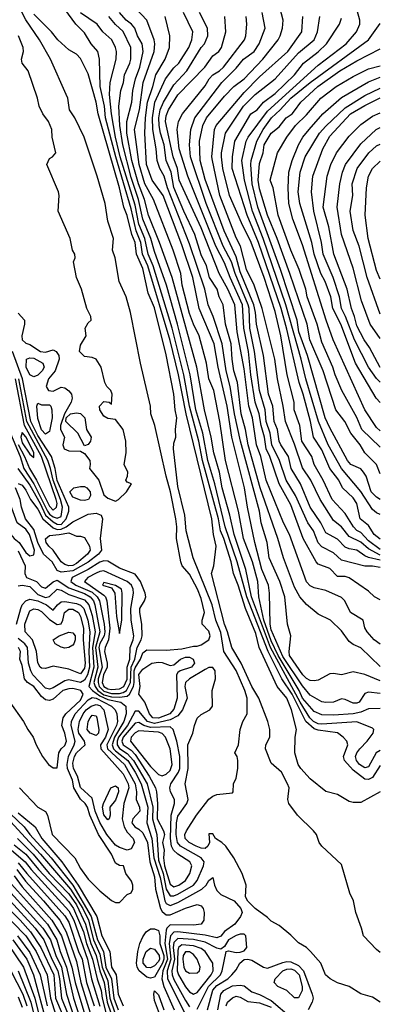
# Model space of a CAD drawing. Header units: metres. Extents: x -51132 to -49532, y -231222 to -229437.
# Tile 506 of 656: x -49578 to -49532, y -230278 to -230152. Entities that reach past the tile are written whole.
import ezdxf

# ---------------------------------------------------------------- set-up
doc = ezdxf.new("R2010")
doc.units = ezdxf.units.M
for name, color, linetype in [('CONTOUR_HALF', 8, 'Continuous'), ('CONTOUR_INDEX', 1, 'Continuous'), ('CONTOUR_INTER', 3, 'Continuous')]:
    doc.layers.add(name, color=color, linetype=linetype)

msp = doc.modelspace()

# ---------------------------------------------------------------- linework, layer by layer
at = {"layer": 'CONTOUR_HALF'}
for points, elevation in [([(-49531.58, -230221.04), (-49533.08, -230220.7), (-49533.58, -230220.48), (-49534.58, -230219.74), (-49535.58, -230219.58), (-49536.08, -230219.36), (-49537.08, -230218.35), (-49538.58, -230217.54), (-49539.2, -230216.26), (-49540.58, -230214.26), (-49541.83, -230211.26), (-49543.02, -230209.26), (-49543.38, -230207.76), (-49544.35, -230206.26), (-49544.55, -230205.76), (-49544.8, -230204.26), (-49545.22, -230203.26), (-49545.38, -230201.26), (-49545.93, -230199.76), (-49546.6, -230194.76), (-49547.47, -230190.76), (-49547.59, -230189.26), (-49547.83, -230188.26), (-49549.58, -230184.06), (-49550.08, -230182.11), (-49551.63, -230178.76), (-49554.08, -230172.2), (-49554.72, -230169.76), (-49554.82, -230167.26), (-49554.37, -230165.26), (-49553.9, -230164.26), (-49551.58, -230161.48), (-49550.4, -230160.26), (-49549.08, -230159.29), (-49546.67, -230156.76), (-49544.68, -230154.26), (-49544.42, -230153.76), (-49544.14, -230152.76), (-49544.05, -230151.76), (-49544.96, -230148.26)], 35.5), ([(-49531.58, -230215.18), (-49532.08, -230214.96), (-49532.58, -230214.53), (-49534.08, -230212.25), (-49536.58, -230209.26), (-49538.27, -230206.26), (-49539.51, -230203.26), (-49541.15, -230197.76), (-49541.73, -230195.26), (-49543.7, -230188.26), (-49546.62, -230179.76), (-49547.98, -230176.26), (-49549.02, -230172.26), (-49549.35, -230169.76), (-49548.8, -230167.26), (-49548.54, -230166.76), (-49546.08, -230163.42), (-49539.58, -230157.51), (-49535.95, -230154.76), (-49534.65, -230153.26), (-49534.2, -230152.26), (-49534.2, -230151.76), (-49535.03, -230148.76)], 37.5), ([(-49531.58, -230277.75), (-49532.58, -230277.14), (-49534.08, -230276.69), (-49535.58, -230275.77), (-49537.08, -230275.27), (-49538.04, -230274.76), (-49538.64, -230274.26), (-49539.21, -230272.76), (-49540.54, -230271.26), (-49541.08, -230270.75), (-49542.08, -230270.15), (-49543.08, -230269.15), (-49544.58, -230267.95), (-49545.58, -230267.39), (-49546.08, -230266.89), (-49547.66, -230265.76), (-49548.58, -230264.81), (-49548.91, -230264.26), (-49548.79, -230262.76), (-49549.33, -230261.26), (-49550.4, -230259.26), (-49551.41, -230257.76), (-49551.92, -230257.26), (-49552.76, -230256.76), (-49553.08, -230256.18), (-49553.58, -230256.15), (-49553.53, -230257.26), (-49553.71, -230257.76), (-49554.08, -230258.03), (-49554.58, -230258.02), (-49555.24, -230257.76), (-49556.12, -230257.26), (-49556.64, -230256.76), (-49556.67, -230256.26), (-49556.46, -230255.76), (-49555.18, -230253.76), (-49553.58, -230251.73), (-49553.08, -230251.33), (-49552.58, -230251.13), (-49550.58, -230250.9), (-49550.47, -230250.76), (-49550.42, -230249.76), (-49550.08, -230249.03), (-49549.86, -230247.76), (-49549.86, -230246.76), (-49549.96, -230246.26), (-49550.26, -230245.76), (-49549.78, -230244.76), (-49549.58, -230242.76), (-49549.22, -230241.76), (-49548.68, -230240.76), (-49548.67, -230238.76), (-49548.98, -230237.76), (-49550.08, -230235.19), (-49551.66, -230232.76), (-49552.08, -230230.31), (-49552.71, -230228.76), (-49553.17, -230226.76), (-49555.63, -230220.76), (-49556.5, -230217.26), (-49556.69, -230215.26), (-49557.58, -230211.61), (-49558.13, -230206.76), (-49558.08, -230206.03), (-49557.84, -230205.26), (-49557.87, -230204.26), (-49557.71, -230202.76), (-49557.93, -230201.76), (-49558.08, -230199.76), (-49559.08, -230194.7), (-49560.58, -230188.68), (-49561.38, -230186.76), (-49562.08, -230183.62), (-49562.9, -230181.76), (-49563.08, -230180.26), (-49563.5, -230179.26), (-49564.08, -230176.82), (-49564.52, -230175.76), (-49565.08, -230173.24), (-49567.82, -230163.76), (-49568.05, -230162.26), (-49569.08, -230158.62), (-49570.08, -230156.65), (-49570.58, -230156.1), (-49571.58, -230155.55), (-49573.01, -230154.26), (-49573.79, -230153.26), (-49576.08, -230150.97)], 29.5), ([(-49531.58, -230250.77), (-49534.08, -230252.13), (-49535.08, -230252.15), (-49535.58, -230252.02), (-49537.08, -230251.12), (-49538.58, -230250.75), (-49540.58, -230249.1), (-49541.8, -230247.76), (-49542.11, -230247.26), (-49542.56, -230245.76), (-49542.53, -230243.76), (-49542.34, -230242.76), (-49542.97, -230240.26), (-49543.58, -230238.75), (-49544.81, -230237.26), (-49547.13, -230232.26), (-49547.58, -230230.44), (-49548.89, -230227.26), (-49549.82, -230224.26), (-49550.43, -230222.76), (-49550.73, -230221.26), (-49551.67, -230218.26), (-49552.1, -230217.26), (-49552.38, -230215.76), (-49554.42, -230208.26), (-49554.9, -230205.76), (-49556.08, -230201.3), (-49556.8, -230197.26), (-49558.3, -230191.26), (-49560.76, -230183.26), (-49561.41, -230181.76), (-49561.81, -230179.76), (-49562.58, -230177.92), (-49563.08, -230175.5), (-49564.99, -230169.26), (-49565.59, -230166.76), (-49566.12, -230163.76), (-49566.34, -230161.26), (-49566.27, -230159.76), (-49565.49, -230156.76), (-49565.47, -230155.76), (-49565.59, -230155.26), (-49566.07, -230154.26), (-49567.23, -230153.26), (-49567.95, -230152.26), (-49570.08, -230150.78)], 30.5), ([(-49531.58, -230245.47), (-49532.1, -230245.76), (-49533.08, -230247.56), (-49533.58, -230247.7), (-49534.25, -230247.26), (-49534.64, -230246.76), (-49534.75, -230246.26), (-49534.59, -230245.76), (-49534.22, -230245.26), (-49533.25, -230244.26), (-49532.49, -230243.26), (-49532.42, -230242.76), (-49532.58, -230242.61), (-49534.58, -230241.77), (-49539.08, -230242.08), (-49539.58, -230242.03), (-49540.16, -230241.76), (-49540.65, -230241.26), (-49541.87, -230239.26), (-49545.7, -230232.26), (-49548.11, -230225.76), (-49548.86, -230222.26), (-49550.35, -230217.76), (-49550.9, -230215.26), (-49551.87, -230211.76), (-49552.22, -230209.76), (-49552.98, -230207.26), (-49553.28, -230205.26), (-49554.14, -230201.76), (-49555.16, -230196.26), (-49558.33, -230184.76), (-49559.93, -230180.26), (-49561.34, -230176.76), (-49561.88, -230174.76), (-49562.65, -230172.76), (-49563.47, -230169.76), (-49564.11, -230166.26), (-49564.15, -230164.76), (-49563.5, -230162.26), (-49563.38, -230160.76), (-49563.01, -230159.26), (-49562.44, -230157.76), (-49562.05, -230155.76), (-49562.16, -230154.76), (-49562.77, -230153.76), (-49563.11, -230152.76), (-49563.55, -230152.26), (-49564.2, -230151.76), (-49565.07, -230150.76)], 31.5), ([(-49531.58, -230238.14), (-49533.08, -230237.99), (-49533.58, -230238.15), (-49534.29, -230239.26), (-49534.58, -230239.41), (-49535.08, -230239.38), (-49536.08, -230238.91), (-49536.58, -230238.84), (-49537.58, -230239.26), (-49538.58, -230239.33), (-49539.08, -230239.24), (-49540.58, -230238.35), (-49541.58, -230237.15), (-49544.08, -230233.41), (-49545.58, -230230), (-49545.74, -230229.26), (-49545.79, -230225.26), (-49545.92, -230224.26), (-49546.78, -230222.26), (-49547.69, -230218.76), (-49548.63, -230214.26), (-49549, -230211.76), (-49550.64, -230205.26), (-49551.26, -230201.26), (-49552.4, -230196.26), (-49552.92, -230193.26), (-49554.83, -230188.76), (-49555.67, -230184.76), (-49557.08, -230180.57), (-49559.48, -230174.26), (-49560.86, -230172.26), (-49561.59, -230170.26), (-49561.8, -230166.26), (-49561.73, -230164.26), (-49561.48, -230162.26), (-49560.78, -230160.26), (-49560.41, -230158.76), (-49559.2, -230156.76), (-49558.66, -230155.26), (-49558.61, -230153.76), (-49559.19, -230151.26)], 32.5), ([(-49531.58, -230234.7), (-49534.08, -230232.28), (-49535.08, -230231.85), (-49535.58, -230231.48), (-49536.58, -230230.13), (-49537.96, -230228.76), (-49539.58, -230227.98), (-49541.08, -230226.73), (-49541.92, -230225.76), (-49542.58, -230224.49), (-49544.01, -230220.76), (-49544.72, -230218.26), (-49547.03, -230211.76), (-49548.56, -230206.26), (-49548.88, -230204.26), (-49549.45, -230202.26), (-49549.91, -230198.26), (-49550.38, -230196.76), (-49550.6, -230195.26), (-49550.73, -230193.26), (-49551.45, -230190.76), (-49551.77, -230188.26), (-49552.27, -230187.26), (-49552.51, -230186.26), (-49553.53, -230184.76), (-49553.89, -230183.26), (-49554.58, -230181.87), (-49555.42, -230179.26), (-49556.83, -230176.26), (-49558.08, -230173.23), (-49558.44, -230171.26), (-49559.09, -230169.76), (-49559.32, -230167.76), (-49559.79, -230166.26), (-49559.97, -230165.26), (-49560.02, -230164.26), (-49559.84, -230163.26), (-49559.42, -230162.26), (-49558.08, -230160.06), (-49556.42, -230158.26), (-49554.58, -230155.26), (-49554.16, -230154.76), (-49553.73, -230153.76), (-49553.76, -230152.76), (-49554.82, -230150.76)], 33.5), ([(-49531.58, -230226.15), (-49532.33, -230225.76), (-49533.08, -230225.03), (-49535.58, -230223.33), (-49536.08, -230223.16), (-49537.08, -230223.16), (-49538.08, -230222.1), (-49539.58, -230221.54), (-49539.82, -230221.26), (-49541.47, -230218.26), (-49543.08, -230213.96), (-49544.57, -230211.26), (-49545.77, -230207.76), (-49546.24, -230206.76), (-49546.45, -230205.26), (-49546.89, -230203.76), (-49547.12, -230202.26), (-49547.65, -230200.76), (-49548.21, -230197.26), (-49548.52, -230194.26), (-49549.12, -230191.26), (-49549.26, -230188.26), (-49550.86, -230184.76), (-49551.58, -230182.88), (-49552.7, -230180.76), (-49556.31, -230171.76), (-49557.42, -230168.26), (-49557.67, -230165.76), (-49557.48, -230164.76), (-49557, -230163.76), (-49554.08, -230160.18), (-49553.57, -230159.26), (-49553.1, -230158.76), (-49552.22, -230158.26), (-49551.7, -230157.76), (-49549.03, -230154.26), (-49548.85, -230153.76), (-49548.71, -230152.26), (-49548.79, -230151.26)], 34.5), ([(-49531.58, -230219.67), (-49533.08, -230218.58), (-49534.08, -230217.5), (-49534.58, -230217.23), (-49535.04, -230216.76), (-49536.08, -230215.06), (-49537.75, -230213.26), (-49538.9, -230210.76), (-49540.07, -230208.76), (-49540.38, -230207.76), (-49541.64, -230205.76), (-49541.92, -230203.76), (-49542.66, -230201.76), (-49542.64, -230200.76), (-49543.56, -230197.26), (-49544.34, -230192.26), (-49545.08, -230189.15), (-49546.51, -230184.76), (-49548.16, -230180.26), (-49549.41, -230177.76), (-49550.94, -230174.26), (-49551.79, -230170.76), (-49551.96, -230169.26), (-49551.98, -230168.76), (-49551.47, -230166.26), (-49549.17, -230162.76), (-49547.63, -230161.26), (-49545.08, -230159.28), (-49542.08, -230155.93), (-49540.07, -230154.26), (-49539.64, -230153.26), (-49539.33, -230151.26)], 36.5), ([(-49578.08, -230189.33), (-49577.26, -230190.26), (-49577.26, -230190.76), (-49577.63, -230192.26), (-49577.57, -230192.76), (-49577.08, -230193.19), (-49576.58, -230193.38), (-49575.22, -230194.26), (-49574.58, -230194.33), (-49573.58, -230194.07), (-49573.22, -230194.26), (-49572.87, -230194.76), (-49572.84, -230195.26), (-49573.33, -230196.76), (-49574.17, -230197.76), (-49574.5, -230198.76), (-49574.2, -230199.26), (-49573.58, -230199.35), (-49572.58, -230198.85), (-49572.08, -230198.94), (-49571.58, -230199.3), (-49571.23, -230199.76), (-49571.16, -230200.26), (-49571.26, -230200.76), (-49572.14, -230202.26), (-49572.64, -230203.76), (-49572.63, -230204.26), (-49572.12, -230205.26), (-49572.36, -230206.26), (-49572.18, -230206.76), (-49571.58, -230207.03), (-49570.08, -230207.05), (-49569.58, -230207.37), (-49568.89, -230208.26), (-49568.82, -230208.76), (-49568.92, -230209.26), (-49567.71, -230210.76), (-49567.08, -230212.67), (-49566.58, -230213.08), (-49565.58, -230213.48), (-49565.2, -230213.26), (-49564.19, -230212.26), (-49563.55, -230211.26), (-49564.08, -230211.03), (-49564.26, -230210.76), (-49564.04, -230210.26), (-49564.02, -230209.76), (-49564.48, -230208.76), (-49564.21, -230207.26), (-49564.25, -230205.76), (-49564.58, -230204.28), (-49565.58, -230202.99), (-49566.58, -230202.88), (-49567.08, -230202.56), (-49567.6, -230201.76), (-49567.66, -230201.26), (-49567.08, -230200.68), (-49566.39, -230200.76), (-49566.08, -230201.03), (-49566, -230199.76), (-49566.2, -230199.26), (-49566.69, -230198.76), (-49566.96, -230198.26), (-49567.43, -230196.26), (-49568.05, -230195.26), (-49568.58, -230195.02), (-49569.58, -230194.9), (-49570.19, -230194.26), (-49570.08, -230193.43), (-49569.34, -230192.26), (-49569.49, -230191.26), (-49569.08, -230190.58), (-49568.71, -230190.26), (-49568.74, -230189.76), (-49569.28, -230188.76), (-49569.95, -230186.26), (-49570.58, -230184.76), (-49570.97, -230182.76), (-49570.78, -230182.26), (-49570.8, -230181.76), (-49571.11, -230181.26), (-49571.4, -230179.76), (-49572.96, -230176.26), (-49572.82, -230174.26), (-49572.9, -230173.76), (-49574.4, -230170.26), (-49574.08, -230169.5), (-49573.66, -230169.26), (-49573.24, -230168.76), (-49573.7, -230166.76), (-49573.78, -230165.76), (-49574.19, -230164.76), (-49574.9, -230163.76), (-49575.38, -230162.76), (-49575.61, -230161.76), (-49576.82, -230158.26), (-49577.55, -230157.26), (-49577.66, -230156.76), (-49577.38, -230155.76), (-49577.46, -230155.26), (-49578.05, -230153.76)], 28.5), ([(-49531.58, -230209.98), (-49532.09, -230208.76), (-49533.59, -230207.26), (-49534.16, -230206.26), (-49535.37, -230204.76), (-49536.14, -230203.26), (-49537.29, -230201.76), (-49538.93, -230196.76), (-49540.63, -230192.76), (-49540.99, -230190.76), (-49543.2, -230184.26), (-49544.83, -230179.76), (-49546.08, -230176.76), (-49547.08, -230173.37), (-49547.27, -230172.26), (-49547.08, -230170.13), (-49546.61, -230168.76), (-49546.5, -230167.76), (-49545.58, -230166.23), (-49544.58, -230165.43), (-49543.68, -230164.26), (-49542.92, -230163.76), (-49542.58, -230163.37), (-49541.8, -230162.26), (-49539.62, -230160.26), (-49536.78, -230158.26), (-49534.58, -230156.95), (-49531.58, -230155.41)], 38.5), ([(-49531.58, -230204.45), (-49532.08, -230204.03), (-49533.58, -230201.75), (-49537.62, -230192.76), (-49538.53, -230190.26), (-49541.58, -230180.57), (-49542.8, -230177.26), (-49543.31, -230175.26), (-49543.41, -230173.26), (-49543.32, -230171.26), (-49542.91, -230169.76), (-49542.08, -230167.74), (-49541.51, -230166.76), (-49540.71, -230165.76), (-49538.96, -230163.76), (-49536.58, -230161.68), (-49533.08, -230159.65), (-49531.58, -230159.07)], 39.5), ([(-49531.58, -230198.19), (-49532.08, -230197.72), (-49533.1, -230196.26), (-49534.9, -230192.76), (-49536.06, -230189.76), (-49536.57, -230188.76), (-49536.81, -230187.26), (-49537.63, -230184.76), (-49538.93, -230181.76), (-49539.15, -230180.26), (-49540.11, -230176.26), (-49540.42, -230173.76), (-49540.24, -230171.76), (-49538.98, -230168.26), (-49538.08, -230166.64), (-49535.39, -230163.76), (-49533.58, -230162.68), (-49531.58, -230161.72)], 40.5), ([(-49531.58, -230192.59), (-49532.87, -230190.76), (-49534.01, -230187.76), (-49535.08, -230183.58), (-49536.58, -230179.26), (-49537.14, -230175.76), (-49536.77, -230172.76), (-49536.44, -230171.26), (-49536.06, -230170.26), (-49534.08, -230167.6), (-49532.1, -230165.76), (-49531.58, -230165.5)], 41.5), ([(-49531.58, -230184.99), (-49532.08, -230183.85), (-49533.12, -230179.76), (-49533.51, -230176.76), (-49533.34, -230173.26), (-49533.09, -230171.76), (-49532.58, -230170.78), (-49531.58, -230169.85)], 42.5), ([(-49578.14, -230209.26), (-49576.58, -230211.41), (-49575.24, -230213.76), (-49574.57, -230215.26), (-49573.58, -230216.14), (-49573.08, -230216.43), (-49572.58, -230216.45), (-49571.91, -230215.76), (-49571.59, -230214.76), (-49571.59, -230214.26), (-49573.08, -230210.81), (-49573.34, -230209.26), (-49573.81, -230207.76), (-49575.58, -230205.04), (-49576.44, -230203.26), (-49577.52, -230197.76), (-49578.81, -230194.26)], 28.5), ([(-49578.08, -230206.18), (-49577.25, -230207.76), (-49576.65, -230209.26), (-49575.72, -230210.76), (-49574.08, -230214.12), (-49573.58, -230214.64), (-49573.16, -230214.26), (-49573.07, -230213.76), (-49573.19, -230213.26), (-49575.08, -230207.76), (-49577.25, -230203.76), (-49578.43, -230197.76)], 27.5), ([(-49571.35, -230202.26), (-49570.58, -230202.15), (-49570.08, -230202.24), (-49569.54, -230202.76), (-49569.31, -230204.26), (-49568.69, -230205.26), (-49568.8, -230205.76), (-49569.08, -230206.19), (-49569.58, -230206.39), (-49570.41, -230204.76), (-49571.95, -230203.26), (-49571.91, -230202.76), (-49571.35, -230202.26)], 28.5), ([(-49579.58, -230213.74), (-49580.12, -230214.26), (-49580.13, -230215.76), (-49579.94, -230216.26), (-49579.01, -230217.76), (-49578.61, -230218.26), (-49577.94, -230218.76), (-49577.08, -230220.05), (-49576.58, -230220.48), (-49576.08, -230220.34), (-49575.98, -230219.76), (-49576.62, -230217.76), (-49577.08, -230217.05), (-49578.22, -230216.26), (-49579.08, -230213.9), (-49579.58, -230213.74)], 28.5), ([(-49572.8, -230217.76), (-49571.58, -230217.55), (-49570.58, -230217.98), (-49570.08, -230217.97), (-49569.58, -230218.15), (-49568.94, -230219.26), (-49568.86, -230219.76), (-49569.2, -230220.26), (-49570.58, -230221.45), (-49571.08, -230221.72), (-49571.58, -230221.76), (-49572.08, -230221.62), (-49572.58, -230221.27), (-49573.58, -230219.77), (-49574.15, -230219.26), (-49574.49, -230218.76), (-49574.58, -230218.32), (-49574.08, -230217.89), (-49572.8, -230217.76)], 29.5), ([(-49567.08, -230221.11), (-49567.58, -230221.3), (-49569.08, -230222.26), (-49571.17, -230223.26), (-49571.34, -230223.76), (-49570.66, -230224.26), (-49568.58, -230225.16), (-49567.94, -230225.76), (-49567.64, -230226.26), (-49567.03, -230229.26), (-49566.97, -230230.26), (-49567.06, -230230.76), (-49567.58, -230231.72), (-49567.71, -230232.26), (-49567.31, -230234.76), (-49567.81, -230236.26), (-49567.83, -230236.76), (-49567.68, -230237.26), (-49567.08, -230237.87), (-49566.08, -230238.15), (-49565.08, -230238.14), (-49564.58, -230238.02), (-49564.19, -230237.76), (-49563.68, -230236.76), (-49563.57, -230234.76), (-49563.09, -230233.76), (-49562.81, -230232.26), (-49562.27, -230231.26), (-49562.15, -230230.76), (-49562.19, -230229.26), (-49562.48, -230227.76), (-49562.45, -230227.26), (-49561.88, -230226.26), (-49561.71, -230225.76), (-49561.77, -230225.26), (-49562.39, -230223.76), (-49563.08, -230222.85), (-49565.08, -230222.09), (-49566.58, -230221.18), (-49567.08, -230221.11)], 28.5), ([(-49578.08, -230224.35), (-49577.58, -230224.25), (-49576.58, -230224.44), (-49575.58, -230225.46), (-49574.58, -230225.84), (-49574.08, -230225.69), (-49573.08, -230224.76), (-49572.58, -230224.88), (-49571.58, -230225.45), (-49569.58, -230226.14), (-49569, -230226.76), (-49568.58, -230228.15), (-49568.21, -230230.26), (-49568.55, -230232.26), (-49568.37, -230234.76), (-49569.03, -230237.26), (-49568.56, -230237.76), (-49567.58, -230238.47), (-49566.58, -230238.93), (-49564.91, -230239.26), (-49564.25, -230239.76), (-49564.21, -230240.76), (-49564.5, -230241.76), (-49565.71, -230243.76), (-49566.02, -230244.76), (-49565.84, -230245.26), (-49565.58, -230245.53), (-49564, -230246.76), (-49563.04, -230248.26), (-49562.31, -230249.76), (-49561.43, -230252.76), (-49561.57, -230254.76), (-49560.9, -230256.76), (-49560.68, -230259.26), (-49559.85, -230261.76), (-49559.25, -230264.76), (-49559.08, -230265.1), (-49558.58, -230265.35), (-49557.58, -230264.99), (-49554.5, -230263.26), (-49553.94, -230262.76), (-49553.58, -230262.15), (-49553.08, -230261.78), (-49552.89, -230262.76), (-49552.58, -230263.42), (-49552.08, -230263.94), (-49550.34, -230264.76), (-49549.48, -230265.76), (-49549.3, -230266.26), (-49549.53, -230266.76), (-49550.28, -230267.76), (-49551.58, -230268.68), (-49552.08, -230269.28), (-49552.58, -230269.51), (-49554.08, -230269.18), (-49557.58, -230268.74), (-49558.08, -230268.78), (-49558.54, -230269.26), (-49558.71, -230270.26), (-49558.46, -230272.26), (-49558.94, -230273.76), (-49558.92, -230274.76), (-49556.64, -230279.26)], 29.5), ([(-49567.08, -230223.9), (-49567.26, -230224.26), (-49566.08, -230224.61), (-49565.68, -230225.26), (-49565.47, -230228.26), (-49565.08, -230230.45), (-49564.78, -230228.76), (-49564.71, -230225.26), (-49564.8, -230224.76), (-49565.58, -230224.31), (-49567.08, -230223.9)], 27.5), ([(-49576.69, -230227.76), (-49576.58, -230227.55), (-49576.08, -230227.28), (-49575.58, -230227.36), (-49575.08, -230227.63), (-49574.08, -230228.67), (-49573.08, -230229.3), (-49572.58, -230229.21), (-49572.33, -230228.76), (-49572.14, -230227.76), (-49571.58, -230227.34), (-49571.08, -230227.34), (-49570.35, -230227.76), (-49570.08, -230228.26), (-49569.71, -230229.76), (-49569.75, -230231.26), (-49569.5, -230234.26), (-49569.58, -230234.89), (-49570.08, -230235.64), (-49571.58, -230235.04), (-49573.58, -230234.64), (-49574.58, -230234.93), (-49575.08, -230234.91), (-49575.25, -230234.76), (-49575.58, -230234.22), (-49575.75, -230232.76), (-49576.23, -230231.26), (-49577.19, -230230.26), (-49577.22, -230229.26), (-49576.69, -230227.76)], 30.5), ([(-49579.14, -230239.26), (-49577.38, -230241.76), (-49576.86, -230242.76), (-49576.14, -230243.76), (-49575.78, -230244.76), (-49574.96, -230246.26), (-49574.2, -230247.26), (-49573.58, -230247.71), (-49573.08, -230247.71), (-49572.88, -230245.76), (-49572.57, -230245.26), (-49572.08, -230244.81), (-49571.89, -230244.26), (-49572.08, -230243.26), (-49572.48, -230242.26), (-49572.31, -230241.26), (-49571.98, -230240.76), (-49570.08, -230239.01), (-49569.72, -230238.26), (-49570.02, -230237.76), (-49571.08, -230237.53), (-49571.58, -230237.54), (-49572.33, -230237.76), (-49573.58, -230238.89), (-49574.08, -230239.04), (-49574.58, -230238.97), (-49575.08, -230238.56), (-49576.08, -230237.26), (-49576.89, -230236.76), (-49577.26, -230236.26), (-49577.58, -230234.58), (-49577.88, -230233.76), (-49577.77, -230232.76), (-49578.03, -230232.26)], 29.5), ([(-49557.24, -230233.76), (-49556.58, -230233.49), (-49556.08, -230233.49), (-49555.6, -230233.76), (-49555.44, -230234.26), (-49555.83, -230234.76), (-49557.27, -230235.26), (-49557.58, -230235.45), (-49557.77, -230235.76), (-49557.67, -230238.76), (-49558.08, -230240.18), (-49558.61, -230240.76), (-49560.08, -230241.31), (-49560.79, -230241.26), (-49561.21, -230240.76), (-49561.81, -230239.26), (-49562.59, -230238.26), (-49562.4, -230237.26), (-49562.58, -230235.7), (-49562.08, -230235.05), (-49560.91, -230234.26), (-49560.08, -230234.13), (-49559.58, -230234.19), (-49558.58, -230234.56), (-49558.08, -230234.49), (-49557.24, -230233.76)], 29.5), ([(-49568.72, -230239.76), (-49568.08, -230239.56), (-49567.58, -230239.69), (-49567.07, -230240.26), (-49566.54, -230242.76), (-49566.87, -230243.76), (-49567.51, -230244.76), (-49567.48, -230245.26), (-49564.58, -230248.47), (-49563.94, -230249.76), (-49563.87, -230250.26), (-49564.51, -230252.26), (-49564.71, -230254.26), (-49564.48, -230255.26), (-49564.08, -230255.96), (-49563.3, -230256.76), (-49563.16, -230257.26), (-49563.58, -230258.09), (-49564.08, -230258.25), (-49565.08, -230257.93), (-49565.58, -230257.6), (-49566.71, -230256.26), (-49567.58, -230254.72), (-49568.2, -230253.26), (-49568.58, -230251.59), (-49570.08, -230250.22), (-49570.47, -230248.76), (-49570.98, -230247.76), (-49571.08, -230247.08), (-49570.84, -230246.26), (-49570.58, -230245.76), (-49569.47, -230244.76), (-49569.56, -230244.26), (-49570.31, -230243.26), (-49570.39, -230242.76), (-49570.22, -230241.76), (-49569.75, -230240.76), (-49569.35, -230240.26), (-49568.72, -230239.76)], 30.5), ([(-49563.08, -230241.97), (-49564.61, -230243.76), (-49564.78, -230244.26), (-49564.59, -230244.76), (-49563.58, -230245.42), (-49563.08, -230245.98), (-49561.26, -230248.76), (-49560.45, -230250.26), (-49560.3, -230250.76), (-49560.2, -230252.26), (-49560.23, -230254.26), (-49559.42, -230255.76), (-49559.3, -230256.26), (-49559.54, -230257.26), (-49559.33, -230258.26), (-49559.41, -230259.26), (-49559.31, -230260.26), (-49558.58, -230262.61), (-49558.08, -230262.97), (-49557.44, -230262.76), (-49556.58, -230262.14), (-49556.04, -230261.26), (-49555.78, -230260.26), (-49556.04, -230259.76), (-49557.59, -230258.76), (-49558.14, -230258.26), (-49558.41, -230257.76), (-49558.54, -230256.76), (-49558.43, -230253.76), (-49558, -230252.26), (-49558.03, -230251.76), (-49558.51, -230250.76), (-49558.62, -230250.26), (-49558.49, -230249.76), (-49557.49, -230248.26), (-49557.31, -230247.76), (-49557.34, -230246.26), (-49557.7, -230244.26), (-49558.17, -230242.76), (-49558.58, -230242.45), (-49561.08, -230242.5), (-49561.96, -230242.26), (-49562.58, -230241.86), (-49563.08, -230241.97)], 28.5), ([(-49578.08, -230253.45), (-49575.92, -230255.26), (-49575.05, -230256.76), (-49572.46, -230259.76), (-49570.36, -230262.76), (-49567.97, -230266.76), (-49567.35, -230269.26), (-49566.32, -230271.26), (-49566.11, -230273.26), (-49565.49, -230274.26), (-49565.23, -230276.76), (-49564.61, -230278.26)], 30.5), ([(-49579.08, -230254.58), (-49575.22, -230258.76), (-49571.38, -230263.26), (-49569.77, -230265.76), (-49569.04, -230267.26), (-49568.43, -230269.76), (-49567.58, -230271.6), (-49567.28, -230273.26), (-49566.58, -230275.02), (-49566.3, -230277.26), (-49565.65, -230279.26)], 31.5), ([(-49578.58, -230257.56), (-49577.08, -230258.78), (-49575.48, -230260.76), (-49571.58, -230264.88), (-49570.97, -230265.76), (-49569.69, -230268.76), (-49569.32, -230270.26), (-49568.52, -230272.26), (-49567.92, -230274.76), (-49567.42, -230276.26), (-49567.29, -230277.26), (-49566.25, -230281.26)], 32.5), ([(-49585.32, -230259.76), (-49577.82, -230267.26), (-49576.48, -230268.76), (-49575.18, -230270.76), (-49573.51, -230274.26), (-49573.28, -230277.26), (-49572.45, -230279.26)], 36.5), ([(-49578.08, -230259.89), (-49576.99, -230261.26), (-49572.08, -230266.68), (-49571.58, -230267.51), (-49570.32, -230271.26), (-49569.88, -230272.26), (-49569.32, -230275.26), (-49568.31, -230278.26)], 33.5), ([(-49581.08, -230261.5), (-49574.9, -230268.26), (-49573.92, -230269.76), (-49573.25, -230271.76), (-49572.54, -230273.26), (-49571.86, -230276.76), (-49570.88, -230279.76)], 35.5), ([(-49578.58, -230261.56), (-49577.58, -230262.98), (-49573.78, -230267.26), (-49572.53, -230269.26), (-49571.18, -230273.26), (-49570.77, -230275.26), (-49569.26, -230280.26)], 34.5), ([(-49578.17, -230269.26), (-49576.58, -230271.38), (-49575.26, -230274.26), (-49574.37, -230278.26)], 37.5), ([(-49561.63, -230268.76), (-49561.08, -230268.35), (-49560.58, -230268.35), (-49560.08, -230268.57), (-49559.9, -230269.26), (-49559.9, -230270.26), (-49559.39, -230271.76), (-49559.38, -230272.26), (-49559.55, -230272.76), (-49560.58, -230274.55), (-49561.08, -230274.68), (-49561.58, -230274.55), (-49562.53, -230273.76), (-49562.81, -230273.26), (-49562.87, -230272.76), (-49562.71, -230271.26), (-49562.45, -230270.26), (-49562.08, -230269.4), (-49561.63, -230268.76)], 30.5), ([(-49579.45, -230270.26), (-49577.39, -230273.26), (-49575.93, -230277.26), (-49574.72, -230282.26)], 38.5), ([(-49557.08, -230270.39), (-49557.49, -230270.76), (-49557.58, -230271.14), (-49557.66, -230273.76), (-49557.48, -230274.26), (-49556.58, -230275.78), (-49556.08, -230276.43), (-49555.58, -230276.75), (-49555.08, -230276.51), (-49553.31, -230274.26), (-49553.04, -230273.76), (-49553.07, -230272.76), (-49554.08, -230271.28), (-49554.58, -230270.9), (-49555.58, -230270.52), (-49557.08, -230270.39)], 28.5), ([(-49553.76, -230278.76), (-49553.08, -230276.24), (-49552.58, -230275.64), (-49551.17, -230274.76), (-49550.65, -230274.26), (-49550.08, -230273.63), (-49549.62, -230272.76), (-49549.08, -230272.31), (-49548.58, -230272.25), (-49548.08, -230272.37), (-49546.58, -230273.29), (-49546.08, -230273.39), (-49544.08, -230272.67), (-49543.58, -230272.55), (-49543.08, -230272.58), (-49542.08, -230273.07), (-49541.45, -230273.76), (-49540.33, -230276.76), (-49540.21, -230277.26), (-49540.33, -230277.76), (-49540.86, -230278.76)], 29.5), ([(-49579.02, -230273.76), (-49577.5, -230276.76), (-49576.97, -230278.26)], 39.5), ([(-49559.93, -230279.26), (-49560.58, -230277.56), (-49560.67, -230276.76), (-49560.58, -230276.33), (-49560.08, -230276.81), (-49559.37, -230278.76)], 30.5), ([(-49551.39, -230278.26), (-49551.2, -230277.76), (-49550.58, -230277.2), (-49550.08, -230277), (-49549.58, -230277.12), (-49548.58, -230277.69), (-49547.08, -230277.84), (-49545.58, -230278.42)], 30.5)]:
    msp.add_lwpolyline(points, dxfattribs=dict(at, elevation=elevation))
at = {"layer": 'CONTOUR_INDEX'}
for points, elevation in [([(-49531.58, -230271.38), (-49532.08, -230271.01), (-49533.75, -230269.26), (-49533.98, -230268.26), (-49534.71, -230266.26), (-49535.04, -230264.76), (-49535.51, -230263.76), (-49536.58, -230260.09), (-49539.08, -230257.73), (-49539.44, -230257.26), (-49539.76, -230256.26), (-49540.14, -230255.76), (-49542.21, -230253.76), (-49543.34, -230252.26), (-49543.47, -230251.76), (-49543.29, -230250.26), (-49543.49, -230249.76), (-49544.27, -230248.26), (-49545.58, -230247.09), (-49546.31, -230245.26), (-49546.29, -230244.76), (-49545.76, -230243.76), (-49545.77, -230242.76), (-49546.02, -230241.76), (-49547.2, -230238.76), (-49548.1, -230237.26), (-49549.44, -230234.26), (-49550.64, -230232.26), (-49551.2, -230230.26), (-49551.6, -230229.26), (-49553.26, -230222.76), (-49552.96, -230221.76), (-49552.65, -230219.26), (-49553.01, -230217.76), (-49553.22, -230215.76), (-49556.5, -230202.26), (-49557.49, -230197.26), (-49558.58, -230192.86), (-49561.44, -230183.26), (-49562.14, -230181.76), (-49562.35, -230180.26), (-49562.94, -230178.76), (-49563.58, -230175.96), (-49565.56, -230169.26), (-49566.87, -230164.26), (-49567, -230162.76), (-49567.54, -230160.26), (-49567.65, -230156.76), (-49567.84, -230155.76), (-49568.69, -230154.76), (-49569.58, -230153.37), (-49570.69, -230152.26), (-49572.58, -230149.69)], 30), ([(-49531.58, -230221.97), (-49532.58, -230221.81), (-49533.58, -230221.82), (-49536.58, -230221.04), (-49537.58, -230220.11), (-49539.08, -230219.34), (-49539.58, -230218.83), (-49540.16, -230217.26), (-49540.87, -230216.26), (-49542.47, -230212.76), (-49543.68, -230210.76), (-49544.51, -230208.26), (-49545.52, -230206.26), (-49545.72, -230204.76), (-49546.25, -230203.26), (-49546.38, -230201.76), (-49547.09, -230199.26), (-49547.72, -230194.26), (-49548.34, -230191.26), (-49548.43, -230188.76), (-49548.54, -230188.26), (-49550.24, -230184.26), (-49550.68, -230182.76), (-49551.75, -230180.76), (-49553.96, -230175.26), (-49555.97, -230169.26), (-49556.08, -230167.76), (-49555.9, -230165.76), (-49555.41, -230164.26), (-49551.92, -230159.76), (-49550.08, -230157.89), (-49549.17, -230156.76), (-49547.8, -230155.76), (-49547.12, -230154.76), (-49546.37, -230152.76), (-49546.75, -230150.76)], 35), ([(-49531.58, -230200.79), (-49532.13, -230200.26), (-49534.75, -230195.76), (-49536.67, -230190.76), (-49537.66, -230188.76), (-49537.94, -230187.26), (-49538.68, -230185.26), (-49539.24, -230184.26), (-49540.09, -230181.76), (-49540.38, -230180.26), (-49541.9, -230175.26), (-49542.15, -230173.76), (-49541.89, -230171.26), (-49541.25, -230169.26), (-49539.41, -230166.26), (-49538.58, -230165.33), (-49536.08, -230162.99), (-49533.58, -230161.39), (-49531.58, -230160.47)], 40), ([(-49578.3, -230229.26), (-49577.75, -230227.26), (-49577.56, -230226.76), (-49577.09, -230226.26)], 30), ([(-49577.09, -230226.26), (-49576.58, -230226.04), (-49575.58, -230226.27), (-49574.46, -230226.76), (-49573.58, -230227.48), (-49573.03, -230226.76), (-49572.58, -230226.41), (-49572.08, -230226.36), (-49570.58, -230226.59), (-49570.08, -230226.81), (-49569.65, -230227.26), (-49569.15, -230228.76), (-49568.88, -230230.26), (-49569.01, -230232.76), (-49568.91, -230234.76), (-49569.19, -230235.76), (-49569.58, -230236.46), (-49570.08, -230236.76), (-49571.58, -230236.42), (-49572.08, -230236.53), (-49573.58, -230237.44), (-49574.08, -230237.62), (-49574.58, -230237.45), (-49576.19, -230235.76), (-49576.46, -230235.26), (-49576.75, -230234.26), (-49576.88, -230232.26), (-49577.23, -230231.76), (-49578.08, -230231.11)], 30), ([(-49577.91, -230250.26), (-49575.55, -230252.76), (-49574.58, -230253.31), (-49574.3, -230253.76), (-49573.71, -230256.26), (-49570.8, -230259.26), (-49570.08, -230260.61), (-49569.08, -230261.99), (-49567.58, -230263.47), (-49566.08, -230264.71), (-49565.58, -230264.97), (-49565.08, -230264.97), (-49564.08, -230263.94), (-49563.58, -230263.74), (-49563.37, -230263.26), (-49563.37, -230262.76), (-49563.54, -230262.26), (-49564.25, -230261.26), (-49564.54, -230260.26), (-49565.08, -230260.24), (-49565.58, -230259.92), (-49566.11, -230258.76), (-49567.78, -230256.26), (-49568.89, -230253.76), (-49569.19, -230252.76), (-49569.5, -230252.26), (-49570.08, -230251.72), (-49570.94, -230250.26), (-49571.11, -230249.26), (-49571.74, -230247.76), (-49571.78, -230247.26), (-49571.61, -230246.26), (-49570.88, -230244.76), (-49570.78, -230244.26), (-49571.27, -230242.26), (-49571.25, -230241.76), (-49570.76, -230240.76), (-49569.08, -230238.98), (-49568.58, -230238.65), (-49568.08, -230238.74), (-49566.1, -230239.76), (-49565.65, -230240.26), (-49565.43, -230240.76), (-49565.33, -230241.76), (-49565.45, -230242.26), (-49566.7, -230244.76), (-49566.6, -230245.26), (-49564.41, -230247.26), (-49563.08, -230249.76), (-49562.88, -230250.76), (-49562.92, -230251.76), (-49562.49, -230252.76), (-49562.46, -230253.26), (-49563.37, -230254.26), (-49563.47, -230254.76), (-49563.12, -230255.26), (-49562.58, -230255.56), (-49562.08, -230256.05), (-49561.46, -230257.26), (-49561.18, -230259.76), (-49560.58, -230261.69), (-49560.45, -230263.26), (-49559.81, -230265.76), (-49559.58, -230266.13), (-49559.08, -230266.54), (-49558.58, -230266.57), (-49556.58, -230265.72), (-49555.08, -230265.24), (-49554.58, -230265.41), (-49554.31, -230265.76), (-49554.19, -230266.26), (-49554.26, -230267.26), (-49554.58, -230267.76), (-49555.58, -230267.88), (-49558.58, -230267.85), (-49558.99, -230268.26), (-49559.08, -230268.53), (-49559.26, -230270.26), (-49558.91, -230272.26), (-49559.51, -230273.76), (-49559.63, -230274.76), (-49559.38, -230275.76), (-49558.05, -230278.76)], 30), ([(-49579.7, -230261.76), (-49574.32, -230267.76), (-49573.12, -230269.76), (-49572.68, -230271.26), (-49571.89, -230273.26), (-49570.98, -230277.26), (-49570.17, -230279.76)], 35), ([(-49544.08, -230273.76), (-49543.58, -230273.54), (-49543.08, -230273.51), (-49542.58, -230273.67), (-49542.02, -230274.26), (-49541.6, -230275.76), (-49541.63, -230276.26), (-49542.08, -230277.22), (-49542.58, -230277.23), (-49543.58, -230276.25), (-49544.75, -230275.76), (-49545.23, -230275.26), (-49545.08, -230274.76), (-49544.08, -230273.76)], 30), ([(-49552.45, -230278.76), (-49552.08, -230276.76), (-49551.69, -230276.26), (-49550.58, -230275.69), (-49549.58, -230275.58), (-49549.08, -230275.66), (-49548.08, -230276.45), (-49547.08, -230276.79), (-49545.58, -230277.54), (-49542.97, -230279.76)], 30), ([(-49578.08, -230277.09), (-49577.58, -230278.43)], 40)]:
    msp.add_lwpolyline(points, dxfattribs=dict(at, elevation=elevation))
at = {"layer": 'CONTOUR_INTER'}
for points, elevation in [([(-49578.08, -230219.83), (-49577.17, -230221.76), (-49577.21, -230222.76), (-49577.01, -230223.26), (-49575.73, -230223.76), (-49575.08, -230224.46), (-49574.58, -230224.65), (-49573.58, -230223.84), (-49573.08, -230223.61), (-49571.58, -230224.59), (-49569.58, -230225.34), (-49568.84, -230225.76), (-49568.43, -230226.26), (-49568.22, -230226.76), (-49567.58, -230230.26), (-49568.16, -230232.26), (-49567.85, -230234.76), (-49568.35, -230236.76), (-49568.21, -230237.26), (-49567.85, -230237.76), (-49567.08, -230238.31), (-49566.08, -230238.58), (-49565.08, -230238.64), (-49564.08, -230238.5), (-49563.78, -230238.26), (-49563.27, -230237.26), (-49563.17, -230236.76), (-49563.2, -230235.26), (-49563.08, -230234.88), (-49562.39, -230233.76), (-49562.08, -230232.93), (-49561.58, -230232.54), (-49559.08, -230232.58), (-49557.08, -230232.42), (-49555.58, -230232.06), (-49555.08, -230232.06), (-49554.58, -230231.92), (-49553.58, -230231.27), (-49553.42, -230230.76), (-49553.58, -230230.15), (-49554.45, -230229.26), (-49554.44, -230228.76), (-49554.17, -230227.76), (-49554.58, -230225.98), (-49555.05, -230224.76), (-49556.08, -230222.85), (-49557.03, -230221.76), (-49557.18, -230221.26), (-49557.77, -230218.26), (-49557.71, -230216.76), (-49557.83, -230215.76), (-49558.52, -230212.26), (-49559.1, -230210.26), (-49560.55, -230203.76), (-49561.05, -230202.26), (-49561.1, -230201.26), (-49562.37, -230195.76), (-49563.64, -230189.26), (-49564.23, -230187.26), (-49565.11, -230185.26), (-49565.65, -230182.26), (-49565.99, -230181.26), (-49565.83, -230179.76), (-49566.58, -230177.52), (-49566.91, -230175.26), (-49567.96, -230171.76), (-49569.59, -230166.76), (-49570.81, -230164.26), (-49571.49, -230163.26), (-49571.71, -230161.76), (-49571.9, -230161.26), (-49573.93, -230156.76), (-49575.36, -230154.26), (-49577.08, -230151.68), (-49580.48, -230145.26)], 29), ([(-49531.58, -230240.06), (-49533.08, -230240.13), (-49534.08, -230240.54), (-49535.08, -230240.75), (-49537.58, -230240.92), (-49539.08, -230240.91), (-49540.08, -230240.48), (-49541.56, -230238.76), (-49542, -230237.76), (-49544.7, -230233.26), (-49545.58, -230231.41), (-49546.55, -230228.76), (-49547.2, -230225.76), (-49547.33, -230223.76), (-49548.01, -230221.26), (-49549.13, -230218.26), (-49549.81, -230214.76), (-49551.45, -230208.26), (-49552.17, -230203.26), (-49552.98, -230199.26), (-49553.62, -230197.76), (-49553.88, -230195.76), (-49554.83, -230192.26), (-49555.58, -230190.74), (-49556.08, -230189.39), (-49557.01, -230185.76), (-49557.21, -230184.26), (-49558.19, -230181.26), (-49560.71, -230174.76), (-49561.82, -230172.76), (-49562.55, -230170.26), (-49563.15, -230165.76), (-49562.5, -230163.26), (-49562.02, -230159.76), (-49560.6, -230155.76), (-49560.52, -230154.76), (-49560.62, -230154.26), (-49561.55, -230151.76), (-49562.98, -230150.26)], 32), ([(-49531.58, -230247.41), (-49532.58, -230248.93), (-49533.08, -230249.18), (-49533.58, -230249.17), (-49535.08, -230247.98), (-49536.18, -230246.76), (-49536.3, -230246.26), (-49535.75, -230244.76), (-49535.9, -230244.26), (-49536.34, -230243.76), (-49537.08, -230243.22), (-49539.58, -230242.85), (-49540.08, -230242.67), (-49541.15, -230241.76), (-49542.92, -230238.26), (-49544.21, -230236.26), (-49545.98, -230232.76), (-49548.7, -230225.76), (-49549.98, -230221.26), (-49551.5, -230216.76), (-49552.84, -230211.26), (-49553.71, -230208.26), (-49554.36, -230204.76), (-49555.26, -230201.76), (-49555.98, -230197.26), (-49557.61, -230190.76), (-49559.02, -230185.76), (-49560.58, -230181.42), (-49561.04, -230179.76), (-49562.07, -230177.26), (-49562.64, -230174.76), (-49563.58, -230171.95), (-49564.66, -230167.76), (-49565.05, -230165.26), (-49565.14, -230162.76), (-49564.9, -230160.76), (-49564.56, -230159.76), (-49564.42, -230158.76), (-49563.73, -230157.26), (-49563.62, -230156.76), (-49563.62, -230155.26), (-49564.58, -230153.18), (-49565.58, -230152.31), (-49566.44, -230151.26)], 31), ([(-49531.58, -230236.51), (-49533.58, -230235.7), (-49535.08, -230235.36), (-49536.58, -230235.78), (-49537.58, -230235.57), (-49538.08, -230235.61), (-49539.58, -230236.43), (-49540.08, -230236.55), (-49540.58, -230236.48), (-49541.08, -230236.22), (-49541.53, -230235.76), (-49543.24, -230233.26), (-49543.29, -230232.76), (-49543.06, -230230.76), (-49543.51, -230229.26), (-49543.85, -230225.76), (-49544.5, -230223.76), (-49545.87, -230220.76), (-49546.13, -230218.76), (-49546.86, -230216.26), (-49547.08, -230214.76), (-49549.53, -230205.76), (-49550.29, -230202.26), (-49550.85, -230198.76), (-49551.39, -230196.76), (-49551.88, -230193.26), (-49553.06, -230189.76), (-49553.7, -230188.26), (-49554.1, -230186.26), (-49556.08, -230180.46), (-49558.9, -230173.26), (-49559.34, -230171.76), (-49559.9, -230170.76), (-49560.24, -230169.76), (-49560.35, -230168.26), (-49560.78, -230165.76), (-49560.82, -230164.26), (-49560.55, -230162.26), (-49559.15, -230159.26), (-49558.08, -230157.88), (-49557.45, -230157.26), (-49556.19, -230155.26), (-49555.77, -230154.26), (-49555.67, -230153.26), (-49556.86, -230150.76)], 33), ([(-49531.58, -230231.81), (-49532.38, -230231.26), (-49533.27, -230230.26), (-49533.58, -230229.73), (-49533.8, -230228.76), (-49535.4, -230227.76), (-49536.14, -230226.26), (-49536.58, -230225.82), (-49538.58, -230224.93), (-49540.08, -230224.59), (-49540.58, -230224.33), (-49541.08, -230223.84), (-49543.26, -230217.76), (-49544.01, -230216.26), (-49546.26, -230210.76), (-49546.91, -230207.76), (-49547.47, -230206.26), (-49547.98, -230202.76), (-49548.45, -230201.26), (-49549.08, -230196.48), (-49549.96, -230191.76), (-49550.25, -230188.26), (-49551.14, -230186.26), (-49552.27, -230184.26), (-49554.58, -230178.41), (-49557.43, -230172.26), (-49557.64, -230170.76), (-49558.19, -230169.26), (-49559.17, -230164.76), (-49559.08, -230164.04), (-49558.76, -230163.26), (-49557.58, -230161.32), (-49554.13, -230157.76), (-49553.08, -230156.31), (-49552.33, -230155.76), (-49551.96, -230155.26), (-49551.43, -230153.26), (-49551.54, -230151.26)], 34), ([(-49531.58, -230220.4), (-49533.08, -230219.57), (-49534.08, -230218.72), (-49535.58, -230217.99), (-49536.58, -230216.78), (-49537.58, -230215.95), (-49539.3, -230213.26), (-49540.5, -230210.76), (-49541.58, -230209.18), (-49542.58, -230206.14), (-49543.77, -230203.26), (-49544.05, -230201.26), (-49544.8, -230197.76), (-49545.13, -230195.26), (-49546.75, -230188.76), (-49547.76, -230185.76), (-49548.76, -230183.76), (-49549.52, -230180.76), (-49550.08, -230179.69), (-49552.2, -230174.26), (-49553.15, -230169.76), (-49553.22, -230169.26), (-49552.86, -230165.76), (-49552.67, -230165.26), (-49549.08, -230161.03), (-49547.08, -230159.03), (-49543.46, -230155.76), (-49541.64, -230153.26), (-49541.54, -230151.26)], 36), ([(-49531.58, -230218.33), (-49532.38, -230217.76), (-49533.08, -230216.61), (-49534.16, -230215.76), (-49534.61, -230213.76), (-49535.08, -230213.03), (-49536.42, -230211.76), (-49536.89, -230210.76), (-49538.08, -230209.26), (-49539.08, -230206.87), (-49540.18, -230205.26), (-49540.55, -230203.26), (-49541.49, -230199.76), (-49542.01, -230198.26), (-49543.58, -230191.39), (-49544.31, -230188.76), (-49547.21, -230180.26), (-49548.67, -230176.76), (-49550.59, -230170.76), (-49550.58, -230169.26), (-49550.26, -230167.26), (-49548.19, -230163.76), (-49547.41, -230163.26), (-49546.59, -230162.26), (-49545.08, -230161.15), (-49542.6, -230158.76), (-49541.44, -230157.26), (-49539.58, -230155.81), (-49538.48, -230154.76), (-49536.82, -230152.26), (-49536.58, -230151.47)], 37), ([(-49531.58, -230213.26), (-49532.08, -230212.95), (-49532.75, -230212.26), (-49533.41, -230210.26), (-49533.72, -230209.76), (-49534.08, -230209.34), (-49535.35, -230208.76), (-49535.79, -230208.26), (-49538.08, -230204.08), (-49538.68, -230202.76), (-49540.95, -230194.76), (-49542.03, -230191.76), (-49542.26, -230190.26), (-49544.41, -230183.76), (-49547.32, -230175.76), (-49548.05, -230172.76), (-49548.19, -230170.26), (-49548.15, -230169.76), (-49547.44, -230167.26), (-49546.63, -230165.76), (-49545.54, -230164.26), (-49544.44, -230163.26), (-49543.06, -230161.76), (-49540.58, -230159.73), (-49533.1, -230154.26), (-49531.58, -230152.15)], 38), ([(-49531.58, -230206.53), (-49533.94, -230204.26), (-49534.58, -230202.75), (-49536.53, -230199.26), (-49537.38, -230197.26), (-49537.69, -230196.26), (-49539.08, -230193.05), (-49539.69, -230190.76), (-49540.96, -230187.26), (-49541.15, -230186.26), (-49541.98, -230183.76), (-49543.08, -230181.26), (-49544.68, -230176.76), (-49545.36, -230173.26), (-49545.74, -230172.26), (-49544.8, -230168.76), (-49543.6, -230166.76), (-49542.49, -230165.26), (-49541.08, -230163.91), (-49539.2, -230161.76), (-49537.27, -230160.26), (-49535.08, -230158.99), (-49533.08, -230157.99), (-49531.58, -230157.62)], 39), ([(-49531.58, -230196.3), (-49532.95, -230193.76), (-49533.67, -230192.76), (-49534.58, -230190.95), (-49534.88, -230189.76), (-49535.3, -230188.76), (-49535.83, -230186.26), (-49537.53, -230181.76), (-49538.2, -230178.26), (-49538.91, -230175.76), (-49538.4, -230171.76), (-49537.94, -230170.26), (-49537.19, -230168.76), (-49535.58, -230166.64), (-49534.08, -230165.14), (-49532.58, -230164.07), (-49531.58, -230163.62)], 41), ([(-49531.58, -230189.46), (-49533.25, -230184.76), (-49534.3, -230180.76), (-49535.08, -230178.75), (-49535.45, -230176.26), (-49535.13, -230174.26), (-49535.18, -230172.76), (-49534.57, -230170.76), (-49533.05, -230168.76), (-49532.08, -230167.88), (-49531.58, -230167.64)], 42), ([(-49577.02, -230195.26), (-49576.58, -230195.06), (-49576.08, -230195.14), (-49574.9, -230195.76), (-49574.73, -230196.26), (-49575.02, -230196.76), (-49575.58, -230197.29), (-49576.08, -230197.5), (-49576.58, -230197.26), (-49577.07, -230196.26), (-49577.02, -230195.26)], 29), ([(-49579.08, -230204.79), (-49577.81, -230207.76), (-49577.36, -230209.26), (-49576.08, -230211.24), (-49574.32, -230214.76), (-49574.08, -230215.12), (-49573.58, -230215.47), (-49573.08, -230215.65), (-49572.58, -230215.44), (-49572.41, -230214.26), (-49572.63, -230213.26), (-49573.61, -230210.76), (-49573.93, -230209.26), (-49574.28, -230208.26), (-49576.96, -230203.26), (-49578.01, -230197.76)], 28), ([(-49575.67, -230201.26), (-49575.58, -230200.91), (-49575.08, -230201.11), (-49574.08, -230201.1), (-49573.91, -230201.26), (-49573.74, -230201.76), (-49573.7, -230202.76), (-49574, -230204.26), (-49574.08, -230204.53), (-49574.58, -230204.88), (-49575.08, -230204.3), (-49575.58, -230202.87), (-49575.67, -230201.26)], 29), ([(-49577.58, -230204.64), (-49577.75, -230205.26), (-49577.58, -230205.99), (-49576.58, -230207.46), (-49576.08, -230207.86), (-49576.08, -230207.21), (-49577.08, -230205.21), (-49577.58, -230204.64)], 27), ([(-49578.08, -230211.2), (-49577.58, -230211.4), (-49577.08, -230212.05), (-49576.5, -230213.26), (-49575.58, -230214.49), (-49574.91, -230215.76), (-49573.58, -230216.91), (-49573.08, -230217.09), (-49572.58, -230217.06), (-49571.92, -230216.76), (-49571.08, -230216.13), (-49569.08, -230215.12), (-49568.08, -230215), (-49567.41, -230215.26), (-49567.25, -230215.76), (-49567.55, -230218.26), (-49567.39, -230219.76), (-49567.78, -230220.26), (-49569.08, -230221.28), (-49571.08, -230222.43), (-49572.58, -230222.59), (-49573.08, -230222.38), (-49573.71, -230221.26), (-49574.85, -230220.26), (-49575.58, -230218.76), (-49576.08, -230217.09), (-49577.15, -230215.76), (-49577.65, -230214.26), (-49577.83, -230213.26), (-49578.43, -230211.76)], 29), ([(-49570.95, -230211.76), (-49570.08, -230211.58), (-49569.58, -230211.6), (-49569.27, -230211.76), (-49568.85, -230212.26), (-49568.78, -230212.76), (-49569.05, -230213.26), (-49569.58, -230213.4), (-49570.08, -230213.35), (-49571.08, -230212.95), (-49571.45, -230212.26), (-49570.95, -230211.76)], 29), ([(-49568.08, -230222.73), (-49569.14, -230223.26), (-49569.55, -230223.76), (-49567.08, -230225.55), (-49566.86, -230225.76), (-49566.7, -230226.26), (-49566.31, -230229.76), (-49566.47, -230231.26), (-49566.93, -230232.26), (-49567, -230232.76), (-49566.66, -230234.26), (-49566.66, -230234.76), (-49567.12, -230235.76), (-49567.28, -230236.76), (-49567.09, -230237.26), (-49566.58, -230237.54), (-49566.08, -230237.63), (-49565.08, -230237.55), (-49564.53, -230237.26), (-49564.08, -230236.3), (-49564.09, -230234.76), (-49563.76, -230233.76), (-49563.71, -230232.26), (-49563.31, -230231.26), (-49563.25, -230230.76), (-49563.57, -230228.76), (-49563.63, -230227.26), (-49563.26, -230225.26), (-49563.33, -230224.76), (-49563.53, -230224.26), (-49564.08, -230223.78), (-49567.08, -230222.43), (-49567.58, -230222.48), (-49568.08, -230222.73)], 28), ([(-49572.8, -230230.76), (-49571.58, -230230.3), (-49571.08, -230230.38), (-49570.78, -230230.76), (-49570.77, -230231.26), (-49570.94, -230231.76), (-49571.08, -230231.96), (-49571.58, -230232.24), (-49572.08, -230232.34), (-49572.58, -230232.2), (-49573.34, -230231.76), (-49573.58, -230231.26), (-49572.8, -230230.76)], 31), ([(-49554.08, -230235.08), (-49556.08, -230236.29), (-49556.59, -230236.76), (-49556.67, -230237.26), (-49556.4, -230238.76), (-49556.97, -230240.26), (-49557.58, -230241.03), (-49558.58, -230241.52), (-49560.58, -230242.01), (-49561.49, -230241.76), (-49562.58, -230240.41), (-49563.08, -230240.43), (-49564.04, -230242.26), (-49565.21, -230243.76), (-49565.39, -230244.26), (-49565.37, -230244.76), (-49565.08, -230245.21), (-49564.08, -230245.84), (-49563.27, -230246.76), (-49561.54, -230249.76), (-49560.79, -230252.76), (-49560.82, -230254.26), (-49560.29, -230256.26), (-49560.08, -230259.53), (-49559.48, -230261.26), (-49559.06, -230263.26), (-49558.58, -230264.12), (-49558.08, -230264.13), (-49557.58, -230263.92), (-49555.57, -230262.76), (-49555.08, -230262.16), (-49554.28, -230260.26), (-49554.22, -230259.76), (-49554.6, -230259.26), (-49557.25, -230257.76), (-49557.62, -230257.26), (-49557.81, -230256.26), (-49557.77, -230254.76), (-49557.58, -230253.9), (-49556.41, -230252.26), (-49556.25, -230251.76), (-49556.65, -230249.76), (-49556.26, -230247.76), (-49556.29, -230244.76), (-49555.65, -230243.26), (-49555.46, -230242.26), (-49555.08, -230241.31), (-49554.58, -230240.86), (-49553.46, -230240.26), (-49553.12, -230239.76), (-49553.16, -230237.76), (-49552.74, -230236.26), (-49552.78, -230235.26), (-49553.08, -230234.82), (-49553.58, -230234.82), (-49554.08, -230235.08)], 29), ([(-49568.86, -230241.26), (-49568.58, -230240.93), (-49568.08, -230241.03), (-49567.97, -230241.26), (-49567.71, -230242.76), (-49567.77, -230243.26), (-49568.08, -230243.54), (-49568.85, -230243.26), (-49569.22, -230242.76), (-49569.09, -230241.76), (-49568.86, -230241.26)], 31), ([(-49563.08, -230243.2), (-49563.59, -230243.76), (-49563.65, -230244.26), (-49561.08, -230247.52), (-49560.08, -230248.56), (-49559.58, -230248.71), (-49559.08, -230248.49), (-49558.58, -230248.02), (-49558.32, -230247.26), (-49558.58, -230245.26), (-49559.17, -230243.76), (-49559.58, -230243.28), (-49560.08, -230243.12), (-49562.58, -230242.96), (-49563.08, -230243.2)], 28), ([(-49566.18, -230250.26), (-49565.58, -230250), (-49565.25, -230250.26), (-49565.18, -230250.76), (-49565.58, -230251.85), (-49566.3, -230252.76), (-49566.25, -230253.76), (-49566.39, -230254.26), (-49566.58, -230254.35), (-49567.08, -230253.74), (-49567.24, -230252.76), (-49567.13, -230252.26), (-49566.18, -230250.26)], 31), ([(-49579.08, -230253.61), (-49577.31, -230255.26), (-49576.57, -230256.26), (-49573.85, -230259.26), (-49571.08, -230262.75), (-49568.69, -230266.76), (-49567.9, -230269.76), (-49567.12, -230271.26), (-49566.81, -230273.26), (-49566.12, -230274.76), (-49565.81, -230277.26), (-49565.26, -230278.76)], 31), ([(-49578.15, -230256.76), (-49576.14, -230258.76), (-49574.1, -230261.26), (-49571.58, -230263.88), (-49570.58, -230265.26), (-49569.43, -230267.76), (-49568.77, -230270.26), (-49568.08, -230271.76), (-49567.6, -230273.76), (-49567.06, -230275.26), (-49566.66, -230277.76), (-49566.15, -230279.26)], 32), ([(-49578.96, -230258.26), (-49577.2, -230259.76), (-49576.43, -230260.76), (-49571.58, -230266.05), (-49570.92, -230267.26), (-49569.17, -230272.26), (-49568.66, -230274.76), (-49567.58, -230278.3)], 33), ([(-49578.25, -230260.76), (-49577.16, -230262.26), (-49574.83, -230264.76), (-49572.74, -230267.26), (-49571.9, -230268.76), (-49570.58, -230272.56), (-49570.04, -230275.26), (-49568.51, -230280.26)], 34), ([(-49579.13, -230264.76), (-49575.88, -230268.26), (-49574.8, -230269.76), (-49573.77, -230272.26), (-49573, -230273.76), (-49572.77, -230274.76), (-49572.5, -230277.26), (-49571.7, -230279.26)], 36), ([(-49580.55, -230265.76), (-49577.12, -230269.26), (-49575.77, -230271.26), (-49574.35, -230274.26), (-49573.95, -230277.26), (-49572.98, -230280.26)], 37), ([(-49550.08, -230269.21), (-49551.08, -230269.75), (-49551.58, -230270.63), (-49552.08, -230270.97), (-49552.58, -230270.84), (-49554.08, -230270.06), (-49555.58, -230269.74), (-49557.58, -230269.59), (-49558.08, -230270.13), (-49558.16, -230270.76), (-49558.02, -230272.26), (-49558.34, -230273.76), (-49558.3, -230274.26), (-49558.08, -230274.85), (-49556.58, -230277.54), (-49556.08, -230278.35)], 29), ([(-49555.08, -230278.68), (-49553.66, -230275.76), (-49552.1, -230274.26), (-49551.89, -230273.76), (-49551.37, -230271.26), (-49551.08, -230271.17), (-49550.08, -230271.41), (-49549.58, -230271.34), (-49549.08, -230271.18), (-49548.71, -230270.76), (-49548.84, -230269.26), (-49549.08, -230269.03), (-49549.58, -230269.04), (-49550.08, -230269.21)], 29), ([(-49578.79, -230269.76), (-49576.97, -230272.26), (-49576.12, -230274.26), (-49574.36, -230280.76)], 38), ([(-49561.66, -230271.26), (-49561.08, -230270.85), (-49560.58, -230270.98), (-49559.97, -230271.76), (-49559.95, -230272.26), (-49560.08, -230272.56), (-49560.58, -230273.12), (-49561.08, -230273.38), (-49561.58, -230273.32), (-49562.02, -230272.76), (-49562.03, -230272.26), (-49561.66, -230271.26)], 31), ([(-49556.58, -230271.29), (-49556.9, -230271.76), (-49556.95, -230272.26), (-49556.83, -230273.26), (-49556.58, -230273.74), (-49556.08, -230274.05), (-49555.08, -230273.99), (-49554.8, -230273.76), (-49554.72, -230273.26), (-49555.11, -230272.26), (-49555.58, -230271.64), (-49556.08, -230271.33), (-49556.58, -230271.29)], 28), ([(-49578.08, -230273.74), (-49576.46, -230277.76), (-49575.34, -230282.26)], 39)]:
    msp.add_lwpolyline(points, dxfattribs=dict(at, elevation=elevation))

doc.saveas('drawing.dxf')
